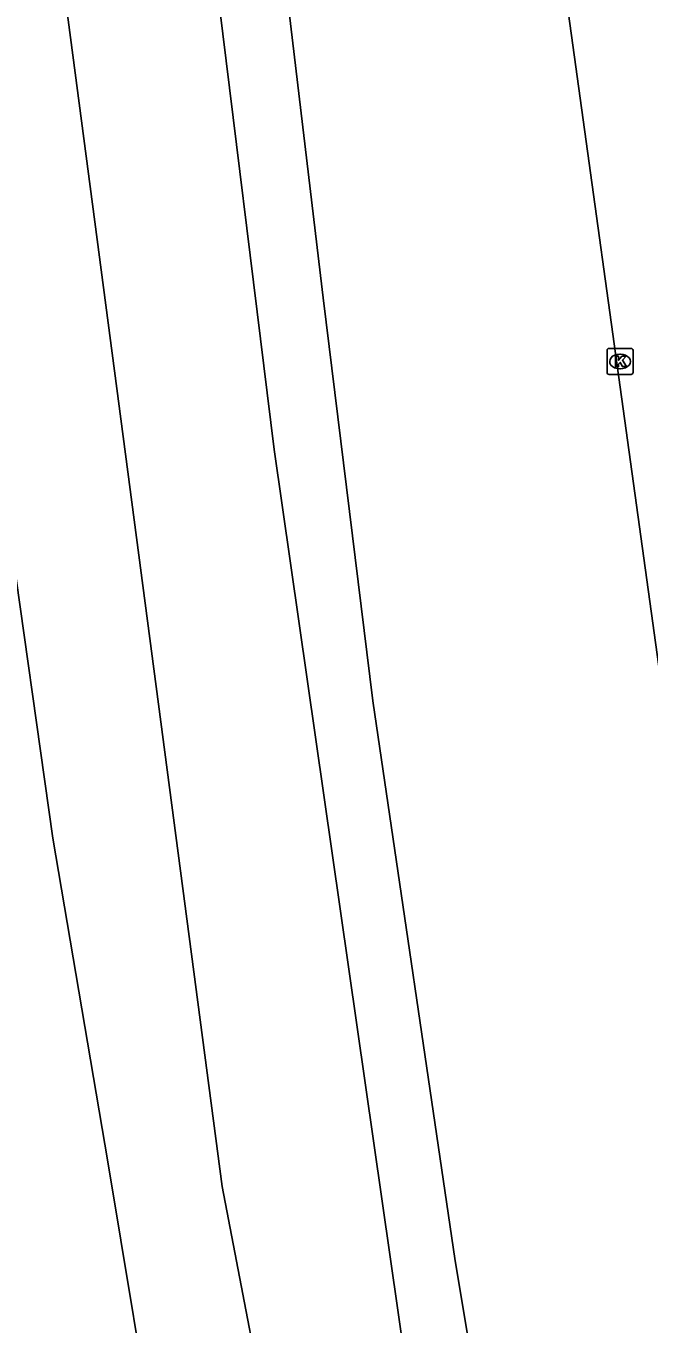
# Model space of a CAD drawing. Extents: x 157692 to 159670, y 381454 to 383289.
# Drawn here: x 157843.4 to 157867.4, y 382420.25 to 382470.24 of the extents above; entities that cross this region are included whole.
import ezdxf

# ---------------------------------------------------------------- set-up
doc = ezdxf.new("R2010")
doc.units = 0
for name, color, linetype in [('IMGEO_Berm_groen', 7, 'Continuous'), ('IMGEO_Fietspad_gesloten', 7, 'Continuous'), ('IMGEO_Groenvoorziening', 7, 'Continuous'), ('IMGEO_Kolk', 7, 'Continuous'), ('IMGEO_Waterloop', 7, 'Continuous')]:
    doc.layers.add(name, color=color, linetype=linetype)

msp = doc.modelspace()

# ---------------------------------------------------------------- linework, layer by layer
at = {"layer": 'IMGEO_Berm_groen'}
msp.add_lwpolyline([(157866.904, 382371.984), (157865.879, 382371.211), (157863.739, 382370.753), (157862.888, 382370.575), (157861.694, 382370.611), (157860.503, 382371.627), (157859.792, 382372.233), (157856.949, 382379.959), (157854.377, 382389.454), (157851.221, 382402.067), (157848.539, 382414.505), (157846.555, 382426.496), (157844.439, 382438.961), (157842.704, 382451.234), (157840.676, 382464.69), (157838.449, 382478.771), (157836.397, 382491.808), (157834.385, 382504.375), (157832.478, 382517.124), (157830.478, 382529.601), (157828.054, 382543.272), (157825.777, 382556.17), (157823.293, 382569.765), (157822.958, 382571.225)], dxfattribs=at)
at = {"layer": 'IMGEO_Fietspad_gesloten'}
msp.add_lwpolyline([(157830.593, 382716.477), (157831.058, 382712.593), (157833.247, 382696.605), (157833.769, 382692.793), (157852.273, 382558.072), (157852.607, 382555.554), (157853.905, 382546.116), (157860.225, 382500.162), (157860.247, 382500), (157861.891, 382488.05), (157876.604, 382381.766)], dxfattribs=at)
at = {"layer": 'IMGEO_Groenvoorziening'}
msp.add_lwpolyline([(157861.998, 382410.299), (157859.936, 382422.687), (157856.755, 382444.247), (157854.846, 382459.771), (157852.552, 382479.068), (157849.773, 382496.396), (157848.935, 382504.312), (157847.268, 382515.82), (157844.584, 382534.959), (157843.387, 382545.313)], dxfattribs=at)
at = {"layer": 'IMGEO_Kolk'}
for p, q in [((157865.783, 382456.892), (157865.783, 382457.744)), ((157865.858, 382457.818), (157866.71, 382457.818)), ((157866.271, 382457.598), (157866.296, 382457.598)), ((157866.784, 382457.744), (157866.784, 382456.892)), ((157866.294, 382457.038), (157866.269, 382457.038)), ((157866.71, 382456.818), (157865.858, 382456.818))]:
    msp.add_line(p, q, dxfattribs=at)
for points in [[(157865.783, 382456.892), (157865.783, 382457.744)], [(157865.858, 382457.818), (157866.71, 382457.818)], [(157866.104, 382457.518), (157866.227, 382457.518), (157866.227, 382457.367), (157866.357, 382457.518), (157866.521, 382457.518), (157866.375, 382457.367), (157866.528, 382457.118), (157866.376, 382457.118), (157866.291, 382457.282), (157866.227, 382457.215), (157866.227, 382457.118), (157866.104, 382457.118), (157866.104, 382457.518)], [(157866.784, 382457.744), (157866.784, 382456.892)], [(157866.71, 382456.818), (157865.858, 382456.818)]]:
    msp.add_lwpolyline(points, dxfattribs=at)
for centre, start, end in [((157865.86, 382457.742), 91.552, 178.448), ((157865.86, 382457.742), 91.552, 178.448), ((157866.708, 382457.742), 1.552, 88.448), ((157866.708, 382457.742), 1.552, 88.448), ((157865.86, 382456.894), 181.552, 268.448), ((157865.86, 382456.894), 181.552, 268.448), ((157866.708, 382456.894), 271.552, 358.448), ((157866.708, 382456.894), 271.552, 358.448)]:
    msp.add_arc(centre, 0.0765, start, end, dxfattribs=at)
for centre, major_axis, ratio, start_param, end_param in [((157866.27, 382457.318), (-0.387, 0.002), 0.722429, 4.712389, 7.853982), ((157866.295, 382457.318), (-0.39, 0.002), 0.717154, 1.570796, 4.712389)]:
    msp.add_ellipse(centre, major_axis=major_axis, ratio=ratio, start_param=start_param, end_param=end_param, dxfattribs=at)
at = {"layer": 'IMGEO_Waterloop'}
for points in [[(157829.328, 382572.916), (157829.356, 382572.567), (157829.461, 382570.888), (157828.562, 382570.754), (157828.679, 382569.969), (157828.795, 382569.189), (157829.629, 382569.344), (157830.608, 382565.92), (157831.215, 382563.787), (157832.032, 382560.355), (157832.872, 382555.809), (157833.323, 382551.419), (157834.171, 382545.76), (157834.738, 382541.938), (157835.58, 382534.978), (157842.663, 382488.373), (157850.961, 382425.543), (157855.24, 382403.212), (157860.079, 382381.9), (157861.561, 382375.819), (157862.22, 382372.442), (157862.61, 382372.329)], [(157859.667, 382407.294), (157852.966, 382453.928), (157850.589, 382473.165), (157845.888, 382504.452), (157845.617, 382509.207), (157840.739, 382543.08)]]:
    msp.add_lwpolyline(points, dxfattribs=at)

doc.saveas('drawing.dxf')
